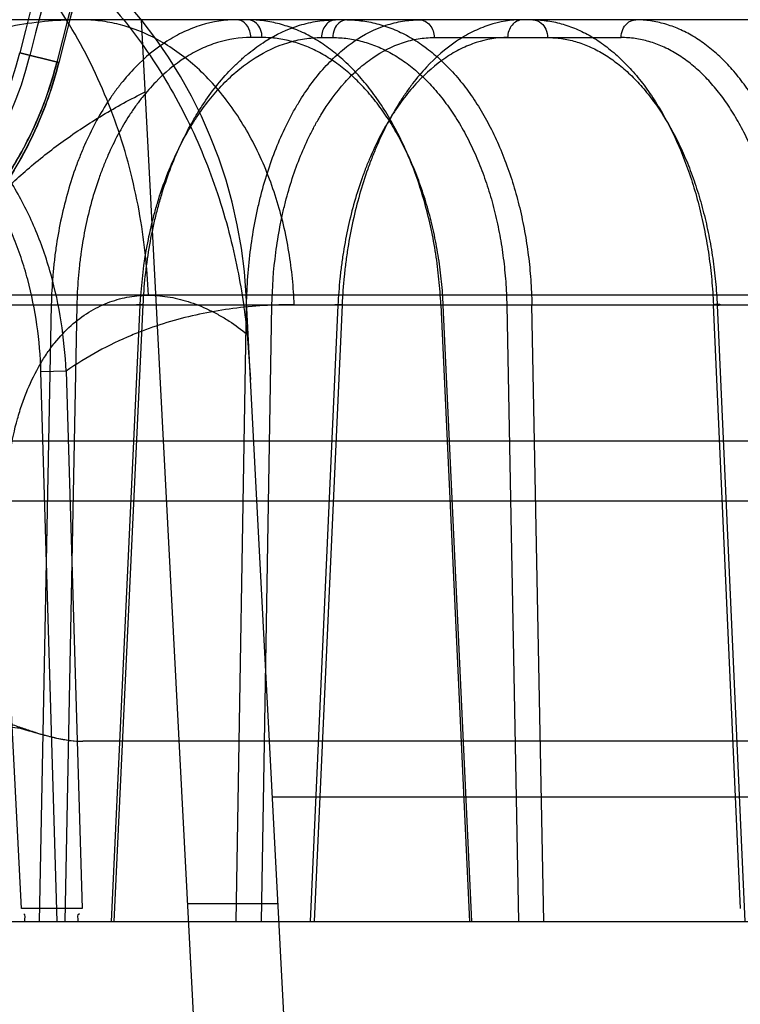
# Model space of a CAD drawing. Header units: millimetres. Extents: x 0 to 297, y 0 to 210.
# Tile 410 of 438: x 242.1089 to 242.1808, y 159.3557 to 159.454. Entities that reach past the tile are written whole.
import ezdxf

# ---------------------------------------------------------------- set-up
doc = ezdxf.new("R2010")
doc.units = ezdxf.units.MM
doc.header["$LTSCALE"] = 16.335
doc.layers.get('0').update_dxf_attribs({"linetype": 'CONTINUOUS'})
for name, color, linetype in [('AXES_REF', 7, 'CONTINUOUS'), ('INTFCLR_1', 7, 'CONTINUOUS'), ('INTFCLR_144815', 7, 'CONTINUOUS'), ('INTFCLR_72935', 7, 'CONTINUOUS')]:
    doc.layers.add(name, color=color, linetype=linetype)

msp = doc.modelspace()

# ---------------------------------------------------------------- linework, layer by layer
at = {"color": 7, "linetype": 'Continuous'}
for radius in [5.8174969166, 5.817, 5.7797484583]:
    msp.add_circle((241.4979109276, 154.8339782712), radius, dxfattribs=at)
msp.add_arc((241.4979109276, 154.8339782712), 5.76, 278.2771290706, 261.7228709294, dxfattribs=at)
at = {"layer": 'AXES_REF', "color": 7, "linetype": 'Continuous'}
msp.add_arc((241.4979109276, 154.8339782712), 5.892, 113.0826660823, 66.91733391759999, dxfattribs=at)
at = {"layer": 'AXES_REF', "color": 9, "linetype": 'Continuous'}
msp.add_arc((241.4979109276, 154.8339782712), 5.3067073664, 94.4118118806, 85.5881881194, dxfattribs=at)
at = {"layer": 'INTFCLR_1', "color": 9, "linetype": 'Continuous'}
msp.add_line((242.1089068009, 159.4506858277), (242.1128032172, 159.4497192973), dxfattribs=at)
for centre, radius, start, end in [((242.4100786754, 159.3759782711), 0.3626146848, 136.3898582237, 175.7650415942), ((242.4100786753, 159.3759782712), 0.3064862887, 138.8345507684, 166.0686236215), ((242.4100786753, 159.3759782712), 0.3062848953, 138.8345501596, 166.0686229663)]:
    msp.add_arc(centre, radius, start, end, dxfattribs=at)
at = {"layer": 'INTFCLR_1', "color": 6, "linetype": 'Continuous'}
for centre, radius, start, end in [((242.4100786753, 159.3759782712), 0.3596172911, 137.2913519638, 169.1014109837), ((242.4100786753, 159.3759782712), 0.3222993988, 138.8345507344, 166.0686236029), ((242.4100786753, 159.3759782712), 0.3102993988, 138.8345508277, 166.0686237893), ((242.4100786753, 159.3759782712), 0.309241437, 138.8345507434, 166.0686235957), ((242.0752948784, 159.459023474), 0.03568855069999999, 269.9999999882, 346.0686236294), ((242.0752948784, 159.459023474), 0.0346305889, 270.0000003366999, 346.0686220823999)]:
    msp.add_arc(centre, radius, start, end, dxfattribs=at)
at = {"layer": 'INTFCLR_1', "color": 9, "linetype": 'Continuous'}
for points, knots in [([(242.073538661, 159.420709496), (242.0744997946, 159.4206156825), (242.076643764, 159.4205142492), (242.0801962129, 159.4206943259), (242.084417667, 159.4213813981), (242.088322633, 159.4225413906), (242.0912560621, 159.4237656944), (242.0930955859, 159.424665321), (242.0950938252, 159.4257507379), (242.0977063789, 159.4274131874), (242.1002913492, 159.429446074), (242.102410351, 159.4314115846), (242.1040747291, 159.4331530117), (242.1057452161, 159.4351437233), (242.1074019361, 159.4374226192), (242.1090068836, 159.4400228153), (242.1105067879, 159.442967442), (242.1118185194, 159.4462218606), (242.112508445, 159.4485309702), (242.112803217, 159.4497192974)], [0, 0, 0, 0, 0.0546088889, 0.1211683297, 0.2007950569, 0.2959181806, 0.3507413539, 0.380380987, 0.4116808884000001, 0.4792976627, 0.5552209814, 0.5972744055, 0.6426583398, 0.6913478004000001, 0.7441210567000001, 0.8018425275, 0.8639600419, 0.9307654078, 1, 1, 1, 1]), ([(242.0752948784, 159.4222757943), (242.0762064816, 159.4221835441), (242.0782401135, 159.4220772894), (242.0816121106, 159.4222376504), (242.0856210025, 159.4228786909), (242.0893313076, 159.4239719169), (242.0921196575, 159.4251293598), (242.0938680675, 159.4259809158), (242.0957678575, 159.4270085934), (242.0982510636, 159.4285838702), (242.100709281, 159.4305119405), (242.1027240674, 159.4323768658), (242.1043071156, 159.4340298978), (242.1058957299, 159.4359199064), (242.1074715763, 159.4380842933), (242.1089979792, 159.4405541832), (242.1104245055, 159.4433518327), (242.111671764, 159.4464441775), (242.1123276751, 159.4486385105), (242.1126077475, 159.4497677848)], [0, 0, 0, 0, 0.054551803, 0.1210381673, 0.2006278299, 0.2957140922, 0.3505402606, 0.3802099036, 0.4114671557, 0.4791025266, 0.5550208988, 0.5971000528, 0.6424803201, 0.6911977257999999, 0.7439878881, 0.8017400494, 0.8638847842, 0.9307288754, 1, 1, 1, 1])]:
    msp.add_open_spline(points, degree=3, knots=knots, dxfattribs=at)
at = {"layer": 'INTFCLR_144815', "color": 9, "linetype": 'Continuous'}
for p, q in [((242.7961810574, 159.4539782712), (242.0877571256, 159.4539782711)), ((242.1330969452, 159.4522096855), (242.1319764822, 159.4522096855)), ((242.1390330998, 159.4522096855), (242.1401535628, 159.4522096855)), ((242.1502602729, 159.4522096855), (242.168927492, 159.4522096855)), ((242.8624730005, 159.4264903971), (242.0134455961, 159.4264903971)), ((242.1319479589, 159.4180952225), (242.1315079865, 159.4264903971)), ((242.0656271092, 159.4255483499), (242.8226504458, 159.4255483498)), ((242.1120634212, 159.4255483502), (242.1108633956, 159.3639782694)), ((242.1120634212, 159.4255483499), (242.114610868, 159.4254855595)), ((242.114610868, 159.4254855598), (242.1134087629, 159.3639782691)), ((242.1180716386, 159.3639782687), (242.1209424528, 159.4254855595)), ((242.1183505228, 159.363978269), (242.1212276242, 159.42554835)), ((242.1212276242, 159.42554835), (242.1205686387, 159.4255385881)), ((242.1305159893, 159.3639782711), (242.1315474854, 159.4255483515)), ((242.1315474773, 159.4255483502), (242.1340792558, 159.4254855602)), ((242.1330453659, 159.3639782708), (242.1340792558, 159.4254855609)), ((242.1406661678, 159.4254855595), (242.1378959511, 159.3639782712)), ((242.1410831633, 159.4255483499), (242.1383066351, 159.3639782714)), ((242.1410831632, 159.4255483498), (242.140340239, 159.4255479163)), ((242.1509322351, 159.4255483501), (242.1537858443, 159.3639782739)), ((242.1540337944, 159.363978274), (242.1511795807, 159.4254855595)), ((242.1575111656, 159.4254855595), (242.1586966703, 159.3639782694)), ((242.1612110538, 159.3639782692), (242.1600207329, 159.4255483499)), ((242.1808270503, 159.3652872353), (242.1781318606, 159.4255483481)), ((242.1785094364, 159.4254855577), (242.1812641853, 159.3639782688)), ((242.1135366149, 159.4189178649), (242.1110240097, 159.4188550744)), ((242.1126462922, 159.3639782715), (242.1110240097, 159.4188550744)), ((242.1135366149, 159.4189178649), (242.1151247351, 159.3652872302)), ((242.1971064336, 159.4119259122), (241.8859812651, 159.4119259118)), ((242.1090845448, 159.3652872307), (242.1066445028, 159.4126799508)), ((241.8919810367, 159.405978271), (242.2331329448, 159.4059782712)), ((242.6860240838, 159.3763970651), (242.1341332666, 159.3763970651)), ((241.9389869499, 159.3639782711), (242.9098097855, 159.3639782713))]:
    msp.add_line(p, q, dxfattribs=at)
at = {"layer": 'INTFCLR_144815', "color": 6, "linetype": 'Continuous'}
for p, q in [((242.1430787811, 159.0337405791), (242.1210550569, 159.4539782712)), ((242.1509322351, 159.4255483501), (242.1515496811, 159.4255357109)), ((242.1575111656, 159.4254855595), (242.1600207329, 159.4255483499)), ((242.1316054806, 159.4226110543), (242.131947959, 159.4180952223)), ((242.1520786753, 159.0339782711), (242.1319479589, 159.4180952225)), ((242.7488016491, 159.3819782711), (242.1151926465, 159.3819782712)), ((242.1256761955, 159.3658016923), (242.1346885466, 159.3658016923)), ((242.1151247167, 159.365287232), (242.109084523, 159.365287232))]:
    msp.add_line(p, q, dxfattribs=at)
at = {"layer": 'INTFCLR_144815', "color": 7, "linetype": 'Continuous'}
msp.add_line((242.1089621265, 159.3832717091), (242.1098348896, 159.3830335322), dxfattribs=at)
at = {"layer": 'INTFCLR_144815', "color": 9, "linetype": 'Continuous'}
for centre, radius, start, end in [((242.0835737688, 159.4239782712), 0.048, 3.000000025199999, 90.0000000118), ((242.0821032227, 159.3339782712), 0.03, 3.9999999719, 89.99999998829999)]:
    msp.add_arc(centre, radius, start, end, dxfattribs=at)
at = {"layer": 'INTFCLR_144815', "color": 6, "linetype": 'Continuous'}
for points, knots in [([(242.0835745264, 159.4719349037), (242.0842756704, 159.4719259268), (242.0856773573, 159.4718737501), (242.0878644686, 159.4716880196), (242.0902355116, 159.4713650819), (242.0928957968, 159.4708462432), (242.0958311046, 159.4700742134), (242.0989642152, 159.469008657), (242.1021619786, 159.467644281), (242.1053139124, 159.4660039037), (242.1083716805, 159.4641072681), (242.1113126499, 159.4619574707), (242.1141473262, 159.4595391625), (242.116808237, 159.4568993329), (242.119335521, 159.4539864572), (242.121662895, 159.450865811), (242.1237926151, 159.4475154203), (242.125670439, 159.4440262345), (242.1273065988, 159.4403966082), (242.1286956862, 159.4366382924), (242.1298150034, 159.4328476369), (242.1306548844, 159.4291695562), (242.131234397, 159.4257732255), (242.1315005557, 159.4236213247), (242.1316052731, 159.4226112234)], [0, 0, 0, 0, 0.0278776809, 0.0557399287, 0.08723556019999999, 0.1229672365, 0.1634315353, 0.2078104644, 0.2544177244, 0.301516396, 0.3489413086, 0.3973369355, 0.4462084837, 0.4969436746, 0.5462080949, 0.5993974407, 0.6515652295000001, 0.7039026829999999, 0.756797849, 0.809722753, 0.8630778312, 0.9138226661, 0.9596261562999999, 1, 1, 1, 1]), ([(242.1509322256, 159.4255483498), (242.1508935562, 159.4263967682), (242.1507707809, 159.4280935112), (242.1504494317, 159.4306203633), (242.149990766, 159.4331112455), (242.1494007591, 159.4355286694), (242.1486884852, 159.4378459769), (242.1478621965, 159.440048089), (242.146923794, 159.442133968), (242.1458784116, 159.4440910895), (242.1447370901, 159.4458996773), (242.1435113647, 159.4475454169), (242.1422083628, 159.4490216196), (242.1408321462, 159.4503238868), (242.1393941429, 159.4514403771), (242.1379081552, 159.4523611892), (242.1363909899, 159.4530791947), (242.1348487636, 159.4535946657), (242.1332828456, 159.4539077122), (242.1322261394, 159.4539782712), (242.1316982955, 159.4539782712)], [0, 0, 0, 0, 0.06799885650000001, 0.1361270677, 0.2038431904, 0.2706745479, 0.3352460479, 0.3978294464, 0.4588685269, 0.5182419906, 0.5753326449, 0.6299355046, 0.68236344, 0.7327853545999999, 0.781413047, 0.8278739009, 0.872473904, 0.9154998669, 0.9577383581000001, 1, 1, 1, 1]), ([(242.1415522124, 159.4539782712), (242.1420870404, 159.4539782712), (242.1431672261, 159.4539048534), (242.1447740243, 159.4535735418), (242.1463604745, 159.4530203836), (242.1479025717, 159.4522530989), (242.1493840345, 159.4512838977), (242.1507968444, 159.4501238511), (242.1521380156, 159.4487780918), (242.1534002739, 159.4472542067), (242.1545704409, 159.4455693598), (242.1556409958, 159.4437378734), (242.1566071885, 159.441771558), (242.1574653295, 159.4396784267), (242.1582069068, 159.4374791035), (242.1588255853, 159.4351970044), (242.1593177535, 159.4328570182), (242.1596848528, 159.4304672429), (242.1599275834, 159.4280271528), (242.1600039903, 159.4263806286), (242.1600207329, 159.4255483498)], [0, 0, 0, 0, 0.043194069, 0.0871248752, 0.1321206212, 0.1785017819, 0.2258870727, 0.2747955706, 0.3258761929, 0.3790976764, 0.4343989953, 0.4913648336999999, 0.5502692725, 0.6111961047, 0.67393569, 0.7375966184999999, 0.8020469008, 0.8669528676, 0.93276944, 1, 1, 1, 1]), ([(242.1601254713, 159.4539782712), (242.160627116, 159.4539782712), (242.1616437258, 159.4539042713), (242.1631578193, 159.4535719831), (242.1646581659, 159.453017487), (242.1661212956, 159.4522489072), (242.1675319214, 159.4512791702), (242.1688826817, 159.4501193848), (242.1701724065, 159.4487727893), (242.1713927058, 159.447247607), (242.1725308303, 159.4455610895), (242.1735783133, 159.4437302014), (242.1745310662, 159.4417656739), (242.1753856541, 159.4396753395), (242.1761341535, 159.4374784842), (242.176770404, 159.4351980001), (242.1772903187, 159.4328584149), (242.1776941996, 159.4304682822), (242.177982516, 159.4280279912), (242.1780953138, 159.4263807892), (242.1781318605, 159.4255483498)], [0, 0, 0, 0, 0.0410884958, 0.0831480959, 0.1265669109, 0.1717050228, 0.2181690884, 0.2664811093, 0.3172776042, 0.3706731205, 0.4262768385, 0.4837617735, 0.5433011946, 0.6049832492, 0.6686153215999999, 0.7332908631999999, 0.7988090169, 0.8648305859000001, 0.9317512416, 1, 1, 1, 1]), ([(242.1875911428, 159.4255483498), (242.1875763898, 159.4263963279), (242.1875044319, 159.4280914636), (242.187268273, 159.4306176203), (242.1869037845, 159.4331070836), (242.1864155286, 159.4355234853), (242.1858104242, 159.4378404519), (242.1850958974, 159.4400428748), (242.1842748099, 159.4421273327), (242.183350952, 159.4440838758), (242.1823339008, 159.4458925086), (242.1812326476, 159.4475399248), (242.1800550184, 159.4490177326), (242.178804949, 159.4503212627), (242.1774924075, 159.4514389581), (242.1761303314, 159.4523604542), (242.1747340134, 159.4530788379), (242.1733093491, 159.4535945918), (242.1718571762, 159.453907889), (242.1708746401, 159.4539782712), (242.1703835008, 159.4539782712)], [0, 0, 0, 0, 0.0700870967, 0.1401414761, 0.2095823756, 0.2779100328, 0.3437640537, 0.4073702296, 0.4691428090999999, 0.5287802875, 0.58603772, 0.6404614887, 0.6923643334, 0.7419982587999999, 0.7894845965, 0.8345647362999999, 0.8775999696, 0.9189218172, 0.9594124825, 1, 1, 1, 1]), ([(242.1006604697, 159.4292036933), (242.1015348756, 159.4304122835), (242.1033661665, 159.4327576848), (242.1063706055, 159.4360484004), (242.1096527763, 159.4391131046), (242.113244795, 159.441950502), (242.1171796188, 159.444548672), (242.1199807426, 159.4460718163), (242.1214320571, 159.4467846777)], [0, 0, 0, 0, 0.1628298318, 0.3244460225, 0.485909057, 0.652460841, 0.8235038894, 1, 1, 1, 1]), ([(242.1785094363, 159.4254855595), (242.1786179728, 159.4254951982), (242.1791686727, 159.4255900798), (242.1783649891, 159.4255531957), (242.1781318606, 159.4255483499)], [0, 0, 0, 0, 0.3184744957, 1, 1, 1, 1]), ([(242.1080823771, 159.3836840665), (242.1084946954, 159.3835381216), (242.1092773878, 159.3832581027), (242.1104036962, 159.3828872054), (242.1114243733, 159.3825817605), (242.1123474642, 159.3823456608), (242.1131772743, 159.3821729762), (242.1141119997, 159.3820272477), (242.1147770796, 159.3819782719), (242.1151926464, 159.3819782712)], [0, 0, 0, 0, 0.1786388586, 0.3394965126, 0.4842572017, 0.6136897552, 0.7285313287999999, 0.8302725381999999, 1, 1, 1, 1]), ([(242.1098348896, 159.3830335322), (242.1103436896, 159.3828857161), (242.1113113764, 159.3825963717), (242.1127121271, 159.3822525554), (242.1139913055, 159.3820341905), (242.1148078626, 159.3819782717), (242.1151926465, 159.381978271)], [0, 0, 0, 0, 0.2901361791, 0.5530269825, 0.7892940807, 1, 1, 1, 1])]:
    msp.add_open_spline(points, degree=3, knots=knots, dxfattribs=at)
at = {"layer": 'INTFCLR_144815', "color": 9, "linetype": 'Continuous'}
for points, knots in [([(242.1217550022, 159.4264903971), (242.1216390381, 159.4293171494), (242.121002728, 159.4350724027), (242.1187891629, 159.4435535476), (242.1152286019, 159.4516521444), (242.1103988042, 159.4588656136), (242.1045254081, 159.4647469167), (242.09795454, 159.4689816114), (242.0911065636, 159.4714450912), (242.0864616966, 159.4719782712), (242.0842330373, 159.4719782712)], [0, 0, 0, 0, 0.1308834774, 0.2668605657, 0.4040067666, 0.5382363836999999, 0.666176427, 0.7858622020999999, 0.8968959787, 1, 1, 1, 1]), ([(242.1150866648, 159.4539782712), (242.1128808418, 159.4539782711), (242.1084690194, 159.4536096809), (242.1031164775, 159.4521028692), (242.0995669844, 159.4504940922), (242.0973660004, 159.449288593), (242.0961920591, 159.4485493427), (242.095520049, 159.448093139)], [0, 0, 0, 0, 0.3192772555, 0.6368899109, 0.7994070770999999, 0.8824353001, 1, 1, 1, 1]), ([(242.1305778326, 159.4539782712), (242.1293794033, 159.4539782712), (242.1275499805, 159.4536948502), (242.1255552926, 159.4529204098), (242.1244294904, 159.4523475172), (242.1227089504, 159.4513238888), (242.1208412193, 159.4497552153), (242.119218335, 159.4478953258), (242.1183179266, 159.4467007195), (242.1169751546, 159.4447354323), (242.1158340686, 159.4425782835), (242.1148814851, 159.4402944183), (242.1142706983, 159.4386629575), (242.113329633, 159.4356679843), (242.1126867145, 159.4325494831), (242.1123363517, 159.4298073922), (242.1121544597, 159.4279220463), (242.1120827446, 159.426499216), (242.1120634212, 159.42554835)], [0, 0, 0, 0, 0.09677262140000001, 0.1466634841, 0.1724126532, 0.1986879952, 0.3082506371, 0.3671893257, 0.3978419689, 0.4289885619, 0.5593572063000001, 0.5937401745, 0.6288229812, 0.6999849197, 0.8470743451, 0.8850524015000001, 0.9232021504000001, 1, 1, 1, 1]), ([(242.1363020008, 159.4255483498), (242.1362859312, 159.4259813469), (242.1362400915, 159.426853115), (242.1360925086, 159.4286144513), (242.135678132, 159.431749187), (242.1346321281, 159.4361889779), (242.1326283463, 159.4412397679), (242.1299095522, 159.4457436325), (242.1265976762, 159.4494245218), (242.1228832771, 159.4520856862), (242.1195708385, 159.4534089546), (242.117274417, 159.4538423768), (242.1160144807, 159.4539591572), (242.1153939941, 159.4539782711), (242.1150866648, 159.4539782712)], [0, 0, 0, 0, 0.0333965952, 0.0672724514, 0.1362113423, 0.2769680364, 0.4176296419, 0.5533630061, 0.6803352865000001, 0.7966381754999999, 0.9025274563, 0.9521889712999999, 0.9763123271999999, 1, 1, 1, 1]), ([(242.1212276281, 159.4255483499), (242.1213139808, 159.4274291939), (242.1216085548, 159.4302302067), (242.1222481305, 159.4334356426), (242.1226938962, 159.4352209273), (242.1234222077, 159.4377800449), (242.124490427, 159.4406365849), (242.1258456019, 159.4433055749), (242.1266772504, 159.4447238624), (242.1279272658, 159.4466657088), (242.1293507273, 159.4484423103), (242.1309487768, 159.4499719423), (242.1319989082, 159.4508731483), (242.1338569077, 159.452216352), (242.1359151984, 159.4531955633), (242.1377291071, 159.4536810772), (242.1389221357, 159.4539087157), (242.1398298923, 159.4539782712), (242.1404317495, 159.4539782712)], [0, 0, 0, 0, 0.1509214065, 0.2250375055, 0.2618772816, 0.2983843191, 0.4383153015, 0.5053450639, 0.5381178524, 0.5700538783, 0.6904813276, 0.7191733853, 0.7473256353, 0.8013345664, 0.9027109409, 0.9273849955, 0.951757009, 1, 1, 1, 1]), ([(242.1319764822, 159.4522096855), (242.1319734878, 159.4524304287), (242.1318877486, 159.4529787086), (242.1314532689, 159.4537256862), (242.1308481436, 159.4539782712), (242.1305778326, 159.4539782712)], [0, 0, 0, 0, 0.2694148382, 0.6701185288, 1, 1, 1, 1]), ([(242.1315474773, 159.4255483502), (242.1315805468, 159.4274255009), (242.1317842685, 159.4302219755), (242.1323024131, 159.4334332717), (242.1326747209, 159.4352198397), (242.1332898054, 159.4377714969), (242.1342135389, 159.4406238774), (242.135418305, 159.4433021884), (242.1361618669, 159.4447224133), (242.1372775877, 159.4466552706), (242.138562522, 159.4484327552), (242.1400272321, 159.4499706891), (242.1409857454, 159.4508705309), (242.1426829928, 159.4522089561), (242.144590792, 159.4531940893), (242.1462815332, 159.4536810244), (242.1473933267, 159.4539088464), (242.1482417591, 159.4539782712), (242.1488042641, 159.4539782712)], [0, 0, 0, 0, 0.1550979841, 0.2309755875, 0.2686038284, 0.3058280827, 0.4478130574, 0.5153534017, 0.5482418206, 0.5801970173, 0.6997503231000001, 0.7279891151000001, 0.7555975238, 0.8082874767, 0.9063173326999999, 0.93007545, 0.953530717, 1, 1, 1, 1]), ([(242.1330969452, 159.4522096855), (242.1330932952, 159.452478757), (242.1329937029, 159.453000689), (242.1325561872, 159.4537153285), (242.1319995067, 159.4539782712), (242.1316982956, 159.4539782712)], [0, 0, 0, 0, 0.3284162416, 0.6323894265, 1, 1, 1, 1]), ([(242.1404317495, 159.4539782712), (242.1400624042, 159.4539782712), (242.1392600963, 159.4534954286), (242.1390390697, 159.4526497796), (242.1390330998, 159.4522096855)], [0, 0, 0, 0, 0.4562747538, 1, 1, 1, 1]), ([(242.1415522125, 159.4539782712), (242.1412640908, 159.4539782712), (242.1407180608, 159.4537334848), (242.1402633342, 159.4530266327), (242.1401573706, 159.4524903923), (242.1401535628, 159.4522096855)], [0, 0, 0, 0, 0.3514083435, 0.6576037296, 1, 1, 1, 1]), ([(242.159057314, 159.4539782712), (242.1579340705, 159.4539782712), (242.1562114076, 159.4536892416), (242.1543453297, 159.4529180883), (242.1532842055, 159.4523463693), (242.1516436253, 159.4513151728), (242.1498644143, 159.4497418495), (242.1483144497, 159.4478922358), (242.1474465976, 159.4466994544), (242.1461416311, 159.4447280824), (242.1450262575, 159.4425726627), (242.1440827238, 159.4402937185), (242.1434718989, 159.4386617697), (242.142518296, 159.43566566), (242.1418411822, 159.4325495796), (242.1414453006, 159.4298075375), (242.1412280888, 159.4279227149), (242.1411252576, 159.4264997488), (242.1410831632, 159.4255483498)], [0, 0, 0, 0, 0.09212363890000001, 0.1402323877, 0.1652441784, 0.1908933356, 0.2990782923, 0.3579318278, 0.3886791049, 0.420004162, 0.551799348, 0.5866833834, 0.6223151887, 0.6946759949, 0.8444111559, 0.8830701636, 0.92189398, 1, 1, 1, 1]), ([(242.1488042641, 159.4539782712), (242.1491855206, 159.4539782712), (242.150010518, 159.4535125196), (242.1502540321, 159.4526516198), (242.1502602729, 159.4522096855)], [0, 0, 0, 0, 0.4631200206, 1, 1, 1, 1]), ([(242.159057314, 159.4539782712), (242.1586760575, 159.4539782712), (242.1578510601, 159.4535125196), (242.157607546, 159.4526516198), (242.1576013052, 159.4522096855)], [0, 0, 0, 0, 0.4631200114, 1, 1, 1, 1]), ([(242.1601254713, 159.4539782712), (242.1604237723, 159.4539782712), (242.1609859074, 159.4537402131), (242.1614660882, 159.4530313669), (242.1615775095, 159.4524908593), (242.1615814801, 159.4522096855)], [0, 0, 0, 0, 0.3576998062, 0.6628042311, 1, 1, 1, 1]), ([(242.168927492, 159.4522096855), (242.1689312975, 159.4524791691), (242.1690358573, 159.4530049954), (242.1694984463, 159.4537226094), (242.1700717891, 159.4539782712), (242.1703835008, 159.4539782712)], [0, 0, 0, 0, 0.3233718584, 0.6259930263, 1, 1, 1, 1]), ([(242.1319764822, 159.4522096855), (242.1308512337, 159.4522096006), (242.1291334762, 159.4519433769), (242.1272610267, 159.4512151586), (242.1262042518, 159.4506767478), (242.1245892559, 159.4497143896), (242.1228363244, 159.448239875), (242.1213138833, 159.4464916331), (242.1204692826, 159.4453687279), (242.1192096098, 159.4435212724), (242.118139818, 159.4414934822), (242.1172469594, 159.4393468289), (242.1166744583, 159.4378132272), (242.1157926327, 159.4349978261), (242.1151913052, 159.4320664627), (242.1148641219, 159.42948905), (242.1146946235, 159.4277168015), (242.1146283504, 159.4263793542), (242.114610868, 159.4254855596)], [0, 0, 0, 0, 0.09671958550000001, 0.1465811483, 0.1723152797, 0.1985770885, 0.3080981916, 0.3670223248, 0.3976699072, 0.4288129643, 0.5591856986, 0.5935743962, 0.6286652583, 0.6998486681, 0.8469952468, 0.8849910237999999, 0.9231601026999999, 1, 1, 1, 1]), ([(242.1209424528, 159.4254855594), (242.1210250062, 159.4272536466), (242.1213040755, 159.4298867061), (242.1219083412, 159.4328996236), (242.1223289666, 159.434577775), (242.1230160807, 159.4369834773), (242.1240229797, 159.4396688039), (242.1253001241, 159.4421773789), (242.126083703, 159.4435105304), (242.1272613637, 159.4453360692), (242.1286021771, 159.4470060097), (242.1301068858, 159.4484437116), (242.131095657, 159.4492908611), (242.1328450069, 159.4505535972), (242.1347825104, 159.4514737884), (242.1364896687, 159.4519304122), (242.1376124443, 159.4521445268), (242.1384667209, 159.4522096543), (242.1390330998, 159.4522096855)], [0, 0, 0, 0, 0.1508433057, 0.2249272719, 0.261753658, 0.2982486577, 0.4381451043, 0.5051691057, 0.5379419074, 0.5698800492, 0.6903296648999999, 0.7190303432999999, 0.7471921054, 0.8012233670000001, 0.9026573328, 0.9273464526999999, 0.9517323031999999, 1, 1, 1, 1]), ([(242.1511795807, 159.4254855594), (242.1511429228, 159.4262756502), (242.1510281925, 159.4278497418), (242.1507312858, 159.4301881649), (242.1503115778, 159.4324837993), (242.1497729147, 159.4347196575), (242.1491188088, 159.4368791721), (242.1483537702, 159.4389469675), (242.1474834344, 159.4409089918), (242.1465134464, 159.4427515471), (242.1454510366, 159.4444619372), (242.1443028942, 159.4460275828), (242.1430776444, 159.4474377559), (242.1417831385, 159.4486820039), (242.1404285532, 159.4497517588), (242.1390228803, 159.450638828), (242.1375762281, 159.4513361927), (242.1360997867, 159.4518385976), (242.1346036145, 159.4521423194), (242.1335969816, 159.4522096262), (242.1330969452, 159.4522096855)], [0, 0, 0, 0, 0.0673771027, 0.1343715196, 0.2007070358, 0.266073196, 0.3301810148, 0.392809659, 0.4537712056, 0.5128952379, 0.5700501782, 0.6251361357, 0.6781106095, 0.7289905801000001, 0.7778674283, 0.8248963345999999, 0.8703005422, 0.9143597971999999, 0.9574038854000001, 1, 1, 1, 1]), ([(242.1340792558, 159.4254855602), (242.134108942, 159.4272499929), (242.1342980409, 159.4298785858), (242.1347823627, 159.432897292), (242.1351304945, 159.4345767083), (242.1357060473, 159.4369751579), (242.1365714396, 159.4396562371), (242.1377005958, 159.4421740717), (242.1383976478, 159.4435091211), (242.139443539, 159.4453258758), (242.1406485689, 159.4469967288), (242.1420227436, 159.4484425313), (242.1429220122, 159.4492883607), (242.1445144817, 159.4505463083), (242.1463050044, 159.4514724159), (242.1478919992, 159.451930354), (242.1489356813, 159.4521445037), (242.1497321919, 159.4522096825), (242.1502602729, 159.4522096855)], [0, 0, 0, 0, 0.1551840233, 0.2310959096, 0.2687398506, 0.3059783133, 0.4480040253, 0.5155514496, 0.548440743, 0.5803956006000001, 0.699925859, 0.7281552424, 0.7557529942, 0.8084176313, 0.9063808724, 0.9301221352, 0.9535612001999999, 1, 1, 1, 1]), ([(242.1401535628, 159.4522096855), (242.14065316, 159.4522096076), (242.1416570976, 159.4521425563), (242.143146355, 159.4518386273), (242.1446102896, 159.4513357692), (242.1460390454, 159.450637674), (242.1474215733, 159.4497495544), (242.1487477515, 159.4486787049), (242.1500087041, 159.4474335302), (242.1511956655, 159.4460225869), (242.1523011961, 159.4444561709), (242.1533169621, 159.4427450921), (242.1542366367, 159.4409020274), (242.1550534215, 159.4389394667), (242.1557621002, 159.436870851), (242.1563572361, 159.4347105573), (242.1568346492, 159.4324748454), (242.1571913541, 159.430180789), (242.1574242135, 159.427845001), (242.1574959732, 159.4262740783), (242.1575111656, 159.4254855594)], [0, 0, 0, 0, 0.0429182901, 0.086129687, 0.1302096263, 0.1755321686, 0.2224084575, 0.271073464, 0.321699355, 0.3744117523, 0.4292614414, 0.4862194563, 0.5451893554, 0.6060619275, 0.6686992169, 0.732911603, 0.7984421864, 0.8649833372, 0.9322490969, 1, 1, 1, 1]), ([(242.1576013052, 159.4522096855), (242.1565441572, 159.4522096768), (242.1549228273, 159.451938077), (242.1531662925, 159.4512129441), (242.1521672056, 159.450675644), (242.1506226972, 159.4497064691), (242.1489473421, 159.4482275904), (242.1474872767, 159.4464888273), (242.1466696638, 159.4453675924), (242.14544021, 159.4435146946), (242.1443889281, 159.4414886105), (242.1434992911, 159.4393462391), (242.1429233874, 159.4378122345), (242.1420242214, 159.43499597), (242.1413846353, 159.4320668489), (242.1410099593, 159.4294892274), (242.1408042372, 159.4277175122), (242.1407064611, 159.4263799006), (242.1406661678, 159.4254855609)], [0, 0, 0, 0, 0.0921808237, 0.1403217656, 0.1653482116, 0.1910111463, 0.299238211, 0.3581066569, 0.3888586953, 0.4201859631, 0.5519764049, 0.5868542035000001, 0.6224775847, 0.6948165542, 0.8444920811, 0.8831323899, 0.9219365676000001, 1, 1, 1, 1]), ([(242.1615814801, 159.4522096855), (242.1620485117, 159.4522096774), (242.1629912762, 159.4521417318), (242.1643919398, 159.4518373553), (242.1657741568, 159.4513327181), (242.167127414, 159.4506335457), (242.1684416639, 159.4497451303), (242.169707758, 159.4486743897), (242.17091776, 159.447429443), (242.1720633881, 159.4460188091), (242.173137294, 159.4444527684), (242.1741312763, 159.4427421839), (242.1750391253, 159.4408996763), (242.1758541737, 159.4389377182), (242.1765712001, 159.4368696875), (242.1771847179, 159.4347099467), (242.1776903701, 159.43247476), (242.1780849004, 159.4301812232), (242.178364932, 159.4278459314), (242.1784741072, 159.4262745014), (242.1785094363, 159.4254855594)], [0, 0, 0, 0, 0.0407011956, 0.0820429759, 0.1245302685, 0.1685620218, 0.2144606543, 0.2624873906, 0.3128162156, 0.3655397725, 0.420667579, 0.4781351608, 0.5378085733, 0.59954292, 0.6631658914, 0.7284521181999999, 0.7951074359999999, 0.8627883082, 0.9311758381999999, 1, 1, 1, 1]), ([(242.1851006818, 159.4254855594), (242.1850876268, 159.4262749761), (242.1850227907, 159.4278473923), (242.1848083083, 159.4301854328), (242.1844780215, 159.4324807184), (242.1840350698, 159.4347162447), (242.1834822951, 159.4368754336), (242.1828235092, 159.438942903), (242.1820636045, 159.440904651), (242.1812074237, 159.4427471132), (242.1802613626, 159.4444575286), (242.1792313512, 159.4460232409), (242.1781252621, 159.4474335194), (242.1769499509, 159.4486782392), (242.1757133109, 159.4497488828), (242.1744232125, 159.4506370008), (242.173089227, 159.451335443), (242.171721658, 159.4518390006), (242.1703307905, 159.4521423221), (242.1693929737, 159.4522096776), (242.168927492, 159.4522096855)], [0, 0, 0, 0, 0.0693995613, 0.1382659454, 0.2062928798, 0.2731414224, 0.3384939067, 0.402103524, 0.4637640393, 0.5232945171, 0.5805528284, 0.6354224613, 0.6878573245, 0.7378968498, 0.7856711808, 0.8313716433, 0.8752629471, 0.9176865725, 0.9590839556, 1, 1, 1, 1]), ([(242.1135366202, 159.418917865), (242.1134636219, 159.420567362), (242.1131402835, 159.423840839), (242.1122764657, 159.4278529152), (242.1113055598, 159.4309464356), (242.1101680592, 159.4338981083), (242.1087637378, 159.4366890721), (242.1072934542, 159.438948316), (242.1063949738, 159.4401665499), (242.1050259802, 159.441875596), (242.1032558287, 159.4436811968), (242.1012830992, 159.4452042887), (242.1001201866, 159.4459746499), (242.0983685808, 159.4470145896), (242.0968042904, 159.4476958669), (242.0955200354, 159.4480931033)], [0, 0, 0, 0, 0.136064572, 0.2704402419, 0.3373865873, 0.4030840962, 0.530994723, 0.593873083, 0.625029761, 0.6556978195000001, 0.774325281, 0.8321207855, 0.8608246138, 0.8892201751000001, 1, 1, 1, 1]), ([(242.1110240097, 159.4188550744), (242.1109776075, 159.4204176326), (242.1107173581, 159.4235168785), (242.1099524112, 159.4273186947), (242.1090737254, 159.4302474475), (242.1080362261, 159.4330376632), (242.1067433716, 159.4356756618), (242.1053816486, 159.4378112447), (242.1045477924, 159.4389618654), (242.103276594, 159.4405754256), (242.101627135, 159.4422797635), (242.0997844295, 159.44371742), (242.0986970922, 159.4444442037), (242.0970579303, 159.4454257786), (242.0955916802, 159.4460680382), (242.094387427, 159.4464422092)], [0, 0, 0, 0, 0.1369216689, 0.2717695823, 0.338828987, 0.4045662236, 0.532378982, 0.5951349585, 0.6262153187, 0.6568011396, 0.775053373, 0.8326460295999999, 0.861249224, 0.8895477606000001, 1, 1, 1, 1]), ([(242.1074924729, 159.4037464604), (242.1074568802, 159.4049609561), (242.1074870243, 159.4067720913), (242.1076752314, 159.408865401), (242.1078248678, 159.4100331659), (242.1080831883, 159.4117074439), (242.1084977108, 159.4135935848), (242.1090618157, 159.4154003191), (242.1094142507, 159.4163719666), (242.1099512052, 159.4177203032), (242.1106726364, 159.4191956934), (242.1116382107, 159.4207270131), (242.112623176, 159.4220585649), (242.1139595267, 159.4234885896), (242.1154653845, 159.4246270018), (242.1167162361, 159.4253262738), (242.1179688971, 159.4258820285), (242.1192763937, 159.4262568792), (242.1206091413, 159.4264494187), (242.1219622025, 159.4265233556), (242.1236854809, 159.4263926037), (242.1257557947, 159.425900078), (242.1274570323, 159.4252216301), (242.1288063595, 159.4245247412), (242.13010937, 159.4237421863), (242.1310293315, 159.4230748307), (242.1316054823, 159.4226110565)], [0, 0, 0, 0, 0.0896712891, 0.1334193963, 0.1550676, 0.1765478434, 0.2584474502, 0.297240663, 0.3161706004, 0.3347138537, 0.4043533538, 0.4369301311, 0.4682163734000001, 0.5264958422, 0.5807121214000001, 0.6067552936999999, 0.6321202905, 0.6817363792, 0.7064811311, 0.7313985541, 0.7816234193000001, 0.8333940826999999, 0.8878877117, 0.9163287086, 0.9454142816, 1, 1, 1, 1]), ([(242.1363020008, 159.4255483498), (242.134258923, 159.4255474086), (242.130211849, 159.4253082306), (242.1252522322, 159.4243146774), (242.1219225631, 159.4232320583), (242.118220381, 159.4217740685), (242.1155728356, 159.4203346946), (242.1135366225, 159.4189178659)], [0, 0, 0, 0, 0.254718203, 0.5038783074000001, 0.6282338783, 0.6907295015, 1, 1, 1, 1]), ([(242.1124939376, 159.3459782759), (242.1123508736, 159.3463762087), (242.1119352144, 159.3474708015), (242.1111700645, 159.3492223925), (242.1098310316, 159.3518293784), (242.1082779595, 159.3542776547), (242.1065368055, 159.3565411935), (242.1047162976, 159.3586437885), (242.1022699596, 159.361018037), (242.0996139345, 159.3630789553), (242.0974068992, 159.3645148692), (242.0951897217, 159.3657973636), (242.0912617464, 159.3676753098), (242.0871062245, 159.3689340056), (242.0835124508, 159.3695510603), (242.0811397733, 159.3698395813), (242.0793526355, 159.3699244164), (242.0781655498, 159.369925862)], [0, 0, 0, 0, 0.0284645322, 0.0787984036, 0.1285671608, 0.2256500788, 0.273394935, 0.320708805, 0.412764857, 0.5023490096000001, 0.5465190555, 0.5899295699, 0.6746804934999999, 0.8391693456, 0.8798035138, 0.9200937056, 1, 1, 1, 1])]:
    msp.add_open_spline(points, degree=3, knots=knots, dxfattribs=at)
at = {"layer": 'INTFCLR_144815', "color": 7, "linetype": 'Continuous'}
msp.add_open_spline([(242.1064390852, 159.3830341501), (242.1068346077, 159.3831594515), (242.1075651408, 159.3834031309), (242.1087588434, 159.3833747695), (242.1094829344, 159.3831396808), (242.1098759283, 159.383021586)], degree=3, knots=[0, 0, 0, 0, 0.353962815, 0.6499117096, 1, 1, 1, 1], dxfattribs=at)
msp.add_open_spline([(242.1098758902, 159.3830215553), (242.1098622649, 159.3830256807), (242.1098486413, 159.3830298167), (242.1098350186, 159.3830339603)], degree=3, dxfattribs=at)
at = {"layer": 'INTFCLR_144815', "color": 6, "linetype": 'Continuous'}
for points in [[(242.1094304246, 159.3639782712), (242.1093979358, 159.364233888), (242.1095676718, 159.3647418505), (242.1093099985, 159.3647418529)], [(242.1147325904, 159.3639782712), (242.1147747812, 159.364245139), (242.1146142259, 159.3647744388), (242.1148844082, 159.3647744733)]]:
    msp.add_open_spline(points, degree=3, dxfattribs=at)
at = {"layer": 'INTFCLR_72935', "color": 9, "linetype": 'Continuous'}
msp.add_line((242.1128032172, 159.4497192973), (242.1089068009, 159.4506858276), dxfattribs=at)
for centre, radius, start, end in [((242.4100786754, 159.3759782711), 0.3626146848, 136.3898582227, 175.7650415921), ((242.4100786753, 159.3759782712), 0.3064862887, 138.8345507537, 166.068623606), ((242.4100786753, 159.3759782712), 0.3062848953, 138.8345501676, 166.0686229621)]:
    msp.add_arc(centre, radius, start, end, dxfattribs=at)
at = {"layer": 'INTFCLR_72935', "color": 6, "linetype": 'Continuous'}
for centre, radius, start, end in [((242.4100786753, 159.3759782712), 0.3596172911, 136.8471002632, 169.5793628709), ((242.4100786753, 159.3759782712), 0.3228243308, 138.8345507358, 166.0686236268), ((242.4100786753, 159.3759782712), 0.3222993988, 138.8345508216, 166.0686234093), ((242.4100786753, 159.3759782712), 0.3102993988, 138.8345508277, 166.0686237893), ((242.4100786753, 159.3759782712), 0.309241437, 138.8345507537, 166.068623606), ((242.0752948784, 159.459023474), 0.03568855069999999, 269.9999999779, 346.0686236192)]:
    msp.add_arc(centre, radius, start, end, dxfattribs=at)
at = {"layer": 'INTFCLR_72935', "color": 9, "linetype": 'Continuous'}
for points, knots in [([(242.112803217, 159.4497192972), (242.112505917, 159.4485207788), (242.1118151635, 159.4462123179), (242.1104994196, 159.4429515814), (242.1090011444, 159.440012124), (242.1073885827, 159.4374024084), (242.1057305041, 159.4351247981), (242.1035924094, 159.4325804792), (242.1014000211, 159.4304143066), (242.0991902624, 159.4285800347), (242.0971483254, 159.4270590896), (242.0946723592, 159.4254809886), (242.0917803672, 159.4239849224), (242.0883272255, 159.4225424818), (242.0844126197, 159.4213798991), (242.0801879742, 159.4206935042), (242.0766386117, 159.4205143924), (242.0744980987, 159.4206158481), (242.073538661, 159.420709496)], [0, 0, 0, 0, 0.06983020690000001, 0.1360165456, 0.1985856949, 0.2561722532, 0.3093207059, 0.3577512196, 0.4440024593, 0.4831205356, 0.5200948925, 0.5879287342, 0.6488908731, 0.7039975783, 0.7993757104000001, 0.8790225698, 0.9454860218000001, 1, 1, 1, 1]), ([(242.1126077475, 159.4497677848), (242.1123252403, 159.4486288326), (242.1116686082, 159.4464351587), (242.1104175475, 159.4433369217), (242.1089926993, 159.4405443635), (242.1074590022, 159.4380653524), (242.1058820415, 159.4359022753), (242.1038485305, 159.4334865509), (242.1017635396, 159.4314306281), (242.099662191, 159.4296905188), (242.0977203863, 159.4282481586), (242.0953665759, 159.4267526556), (242.0926171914, 159.425336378), (242.0893356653, 159.4239728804), (242.0856161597, 159.4228772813), (242.0816043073, 159.4222368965), (242.0782352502, 159.4220774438), (242.076204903, 159.4221837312), (242.0752948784, 159.4222757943)], [0, 0, 0, 0, 0.0698671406, 0.1360883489, 0.1986819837, 0.256292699, 0.3094735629, 0.3579124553, 0.4441892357, 0.4833221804, 0.5202930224, 0.5881501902, 0.6490914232, 0.7042036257, 0.7995434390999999, 0.8791525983, 0.9455413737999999, 1, 1, 1, 1])]:
    msp.add_open_spline(points, degree=3, knots=knots, dxfattribs=at)

doc.saveas('drawing.dxf')
